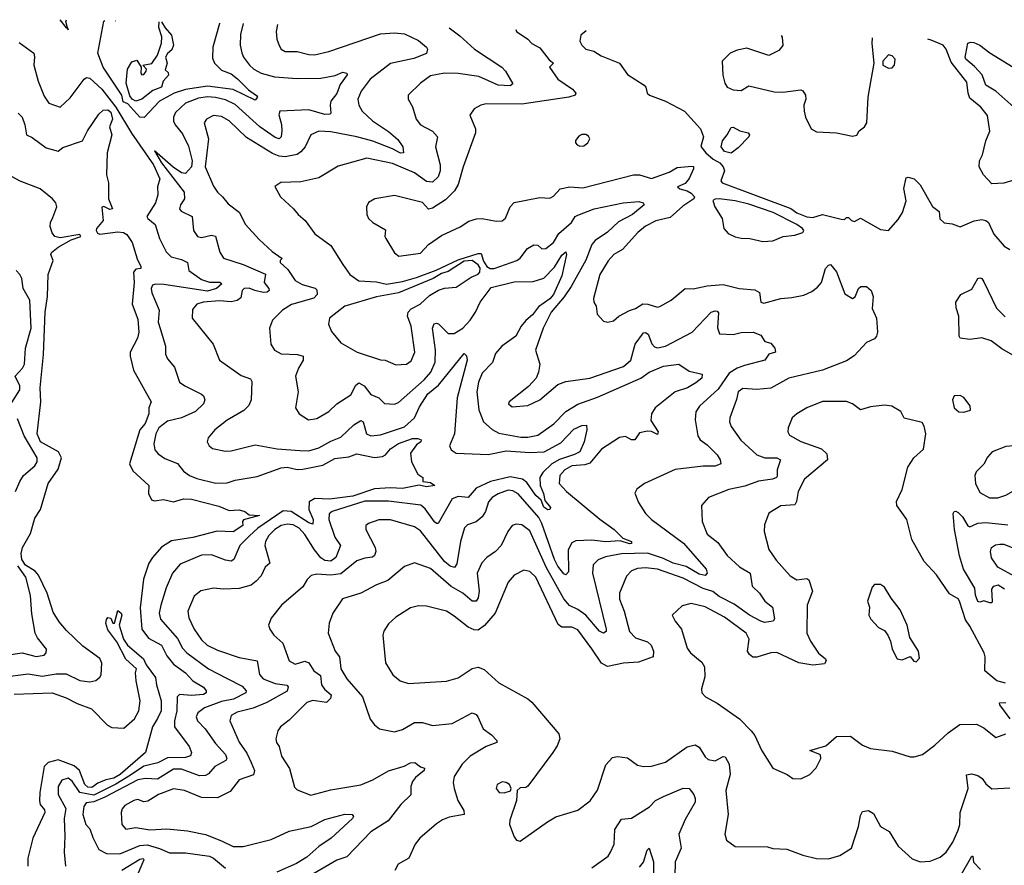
# Model space of a CAD drawing. Extents: x 1552033 to 1694788, y 811965 to 917215.
# Tile 310 of 632: x 1609362 to 1614307, y 912070 to 916313. Entities that reach past the tile are written whole.
import ezdxf

# ---------------------------------------------------------------- set-up
doc = ezdxf.new("R2010")
doc.units = 0

msp = doc.modelspace()

# ---------------------------------------------------------------- linework, layer by layer
at = {"layer": '0CON20XD'}
for points in [[(1609563.9, 916313.4), (1609595, 916273.1), (1609602.3, 916273), (1609605, 916262.9), (1609602.3, 916273), (1609594.2, 916304.2), (1609596.5, 916312.7)], [(1610365.4, 916296.3), (1610365.2, 916295), (1610332.4, 916175), (1610330.5, 916120.5), (1610341.1, 916095), (1610375, 916060.5), (1610425, 916041.2), (1610456.5, 916016.5), (1610511.7, 915961.7), (1610552.3, 915932.3), (1610556, 915925), (1610545, 915910), (1610433.9, 915963.9), (1610305, 915980.6), (1610195, 915963), (1610137.3, 915945), (1610063.8, 915905), (1609987.1, 915822.9), (1609965, 915824.8), (1609905, 915890.7), (1609881.3, 915901.3), (1609874.9, 915934.9), (1609781.9, 916075), (1609754, 916145), (1609785, 916305.8), (1609789, 916308.6)], [(1609843, 916307.4), (1609845, 916307.4)], [(1610484.4, 916293.8), (1610470.5, 916239.5), (1610470, 916185), (1610477.1, 916147.1), (1610485.5, 916125), (1610516.4, 916085), (1610538.5, 916065), (1610575, 916045.3), (1610642.7, 916027.3), (1610755, 916017.5), (1610875, 916019.2), (1610946.9, 916033.1), (1610985, 916050), (1611005, 916045.7), (1611007.2, 916037.2), (1610972.3, 915987.7), (1610955, 915942.7), (1610925.6, 915905), (1610921.1, 915885), (1610925.6, 915845), (1610920.6, 915839.4), (1610895, 915838.1), (1610815, 915861.1), (1610668, 915855), (1610664.5, 915835.5), (1610677.5, 915787.5), (1610679.2, 915755), (1610674.6, 915725.4), (1610665, 915715.6), (1610645, 915722.4), (1610567.5, 915775), (1610445, 915888.4), (1610395, 915911.3), (1610345, 915923.3), (1610305, 915925.6), (1610260.4, 915919.6), (1610195.5, 915895), (1610145, 915847.8), (1610134.1, 915825), (1610133.9, 915803.9), (1610142.2, 915785), (1610180.5, 915740.5), (1610209.5, 915679.5), (1610228.4, 915605), (1610224.8, 915575), (1610195, 915542.1), (1610175, 915545.3), (1610132.5, 915572.5), (1610040, 915655), (1610075, 915595.3), (1610187.9, 915447.9), (1610190.2, 915415), (1610169.4, 915385), (1610164.2, 915364.2), (1610173.1, 915353.1), (1610229.2, 915325), (1610235.5, 915255), (1610254.7, 915224.7), (1610275, 915220.4), (1610325, 915232.7), (1610346.4, 915226.4), (1610367.1, 915147.1), (1610385.9, 915115.9), (1610485.1, 915085.1), (1610596.4, 915036.4), (1610590.5, 914995), (1610614, 914965), (1610615.2, 914954.8), (1610604.3, 914945.7), (1610585, 914944.1), (1610543.3, 914955), (1610515, 914965.6), (1610489.2, 914965), (1610479.6, 914955), (1610472.6, 914917.4), (1610455.2, 914904.8), (1610425, 914897.9), (1610365, 914902.2), (1610283.6, 914896.4), (1610252, 914885), (1610230.7, 914859.3), (1610228.6, 914815), (1610334.3, 914685), (1610365.7, 914605), (1610475, 914527.8), (1610521.1, 914511.1), (1610528.2, 914498.2), (1610524.6, 914405), (1610512.4, 914377.6), (1610487.4, 914352.6), (1610405, 914303.3), (1610342.9, 914255), (1610309.2, 914215), (1610304.2, 914195), (1610314.2, 914175), (1610331.1, 914161.1), (1610395, 914147.5), (1610425, 914149.6), (1610545, 914179.6), (1610655, 914159.6), (1610769.1, 914150.9), (1610815, 914150), (1610865, 914164.1), (1610925, 914198.6), (1610975, 914218.7), (1611040.5, 914279.5), (1611075, 914301.8), (1611087.9, 914295), (1611104.7, 914234.7), (1611125, 914224.5), (1611175, 914230.7), (1611295, 914270.2), (1611344.6, 914315.4), (1611370.1, 914369.9), (1611411.3, 914435), (1611465, 914478.4), (1611595, 914638), (1611606.6, 914626.6), (1611609.5, 914605), (1611558.7, 914415), (1611545.3, 914234.7), (1611520.9, 914175), (1611528.9, 914155), (1611555, 914137.7), (1611715, 914131.6), (1611805, 914150.2), (1611925, 914140.7), (1611995.7, 914144.3), (1612080.8, 914189.2), (1612145, 914258), (1612185, 914277.3), (1612208.2, 914278.2), (1612210.6, 914255), (1612196.6, 914195), (1612174.7, 914145), (1612149.1, 914130.9), (1612073.7, 914106.3), (1612034.9, 914085.1), (1611989.4, 914040.6), (1611974.1, 914015.9), (1611975.6, 913975.6), (1611993.3, 913935), (1612000.5, 913900.5), (1612027.5, 913865), (1612025.4, 913854.6), (1612015, 913853.9), (1611995, 913867.5), (1611981.7, 913901.7), (1611955, 913925.3), (1611909.9, 913989.9), (1611887.4, 914007.4), (1611825, 914019.6), (1611726.1, 913996.1), (1611655, 913962.5), (1611615, 913915.3), (1611565, 913921.2), (1611535, 913908.6), (1611464.3, 913785.7), (1611455, 913784.4), (1611445, 913792.5), (1611398.2, 913858.2), (1611376.3, 913876.3), (1611215, 913896.9), (1611096.2, 913896.2), (1610931.9, 913845), (1610917, 913833), (1610915.3, 913804.7), (1610945, 913716.7), (1610972.9, 913675), (1610950.5, 913615), (1610925, 913595.2), (1610895, 913598.5), (1610875, 913613.1), (1610842.5, 913652.5), (1610795, 913730.2), (1610765, 913760.7), (1610735, 913777.8), (1610705, 913782.1), (1610675, 913774.4), (1610643.8, 913755), (1610613.6, 913725), (1610596.8, 913695), (1610594.1, 913675), (1610618.9, 913585), (1610595.7, 913565), (1610575, 913522.5), (1610550.6, 913495), (1610524, 913476), (1610465, 913459.5), (1610385.5, 913454.5), (1610335, 913461.1), (1610272.7, 913447.3), (1610239.2, 913420.8), (1610206.2, 913345), (1610211.5, 913311.5), (1610238.2, 913255), (1610275, 913201.2), (1610303.7, 913173.7), (1610355, 913148.4), (1610465, 913112.3), (1610555, 913095.5), (1610567.4, 913027.4), (1610584.6, 913005), (1610645, 912981.6), (1610703.3, 912973.3), (1610710.8, 912965), (1610705, 912944.1), (1610603.7, 912886.3), (1610535, 912858.6), (1610455, 912837.4), (1610425, 912821.9), (1610417.3, 912795), (1610465, 912687.5), (1610502.3, 912632.3), (1610525.2, 912585), (1610540.9, 912545), (1610535.9, 912524.1), (1610465, 912498.1), (1610419.5, 912440.5), (1610355, 912407.5), (1610275, 912409.2), (1610190, 912445), (1610135, 912452.8), (1610058.9, 912425), (1610005, 912391.4), (1609985, 912387.5), (1609955, 912399.3), (1609935, 912394.1), (1609890.4, 912369.6), (1609876.8, 912353.2), (1609871.5, 912335), (1609875.7, 912275), (1609895, 912250), (1609945, 912259.1), (1610015, 912247.2), (1610101.7, 912251.7), (1610205, 912242.1), (1610295, 912224.6), (1610375, 912191.5), (1610435, 912164.6), (1610485, 912163.3), (1610625, 912199.4), (1610715, 912240.2), (1610825.7, 912264.3), (1610895, 912298.5), (1610995, 912326.4), (1611032.5, 912325), (1611038.8, 912315), (1611034, 912305), (1610927.1, 912205), (1610865, 912164.2), (1610805, 912109.7), (1610752, 912078), (1610653.8, 912035)], [(1610073.8, 916302.5), (1610092.1, 916272.1), (1610123.8, 916235), (1610134.4, 916185.6), (1610127, 916163), (1610105, 916143.8), (1610094.4, 916125), (1610103.3, 916095), (1610092.5, 916062.5), (1610108.3, 916048.3), (1610110, 916035), (1610082.5, 916005), (1610075, 915974), (1610031.2, 915958.8), (1609975, 915915.2), (1609945, 915904.5), (1609927.1, 915915), (1609915, 915931.3), (1609897.5, 915995), (1609903.8, 916065), (1609925, 916102.5), (1609950, 916110), (1609972.5, 916075), (1609970, 916045), (1609975, 916036.7), (1609985, 916039.2), (1609998, 916055), (1609998.8, 916065), (1609980, 916085), (1610025, 916094.3), (1610054.4, 916135), (1610074, 916195), (1610076.7, 916226.8), (1610061.5, 916275), (1610062.2, 916302.8)], [(1610657.8, 916290.1), (1610651.1, 916255), (1610653.5, 916215), (1610665, 916183.8), (1610676, 916165), (1610695, 916153.5), (1610755, 916153.8), (1610815, 916138.5), (1610842.4, 916137.6), (1610915, 916153.1), (1611175, 916243.1), (1611245, 916248.2), (1611295, 916242.1), (1611365, 916208.6), (1611406, 916175), (1611410, 916165), (1611405, 916144), (1611341.8, 916118.2), (1611225, 916094.1), (1611122.7, 916015), (1611076.9, 915955), (1611060.4, 915915), (1611065.4, 915885), (1611082.9, 915855), (1611134.6, 915805), (1611215, 915751.5), (1611262.2, 915712.2), (1611286.4, 915675), (1611290.6, 915645), (1611275, 915643.3), (1611235.1, 915665.1), (1611135, 915703), (1611055, 915726.1), (1610925, 915750.3), (1610865.4, 915754.6), (1610824.7, 915735.3), (1610796.4, 915675), (1610775, 915649.6), (1610755, 915636.9), (1610695, 915625.5), (1610665, 915628.7), (1610631.3, 915641.3), (1610502, 915722), (1610414.4, 915805), (1610375, 915827.2), (1610335, 915833.2), (1610300, 915815), (1610289.4, 915795), (1610310.9, 915715), (1610293.7, 915575), (1610335, 915478.6), (1610355, 915447.8), (1610381.4, 915425), (1610408.5, 915388.5), (1610465, 915348), (1610495.7, 915285), (1610565, 915210.6), (1610629.6, 915149.6), (1610680, 915115), (1610670, 915105), (1610671.2, 915095), (1610709.3, 915059.3), (1610745.3, 915005.3), (1610781.4, 914985), (1610846.1, 914966.1), (1610855, 914958.1), (1610856.5, 914935), (1610839.2, 914915), (1610726.6, 914883.4), (1610682.9, 914855), (1610631.4, 914805), (1610617.5, 914765), (1610624.2, 914685), (1610641.2, 914655), (1610675, 914636.9), (1610757.6, 914632.4), (1610786.7, 914625), (1610786.2, 914605), (1610762, 914565), (1610747.8, 914525), (1610760.6, 914445), (1610748, 914365), (1610765.8, 914335.8), (1610812.5, 914305), (1610855, 914311.9), (1610915, 914346.9), (1610955.3, 914384.7), (1611025, 914430.6), (1611050.6, 914479.4), (1611065, 914490.4), (1611091.8, 914475), (1611125, 914432.7), (1611165.2, 914415.2), (1611195, 914387.5), (1611245, 914384.5), (1611265, 914391.5), (1611393.6, 914506.4), (1611427, 914545), (1611449.4, 914595), (1611450.2, 914655), (1611434.7, 914765), (1611443.6, 914786.4), (1611455, 914790.5), (1611465, 914786.5), (1611515, 914739.2), (1611545, 914738.2), (1611587.4, 914765), (1611625.2, 914805), (1611652.3, 914845), (1611674.1, 914895), (1611730.9, 914969.1), (1611845, 914997.1), (1611941.1, 914998.9), (1611995, 915015.7), (1612047.8, 915072.2), (1612085, 915132.2), (1612105, 915148.8), (1612108.9, 915135), (1612085, 915027.5), (1612043.8, 914935), (1612025, 914912.3), (1611968.2, 914871.8), (1611937.2, 914832.8), (1611905, 914804.4), (1611881.3, 914775), (1611854.7, 914725), (1611784.5, 914675.5), (1611752.4, 914637.6), (1611736.7, 914593.3), (1611685, 914540), (1611666.4, 914495), (1611658.8, 914445), (1611668.2, 914355), (1611692.1, 914295), (1611735, 914257.1), (1611768.8, 914238.8), (1611878.8, 914218.8), (1611915, 914218.6), (1611965, 914228.9), (1612045, 914285.3), (1612105, 914347.1), (1612165, 914383.1), (1612265, 914418.9), (1612481.9, 914515), (1612524.2, 914545), (1612595, 914575.3), (1612672.5, 914585), (1612725, 914550), (1612790, 914535), (1612788, 914515), (1612758.6, 914491.4), (1612716.9, 914465), (1612655, 914445.5), (1612554.7, 914365), (1612536.2, 914335), (1612532.1, 914302.1), (1612569.2, 914245), (1612565, 914231.2), (1612535, 914246.2), (1612515, 914248), (1612475, 914239.4), (1612452.5, 914205), (1612435, 914204.6), (1612405, 914220.8), (1612375, 914216.8), (1612285, 914158.6), (1612225, 914087.4), (1612200.6, 914079.4), (1612134.5, 914075), (1612100.3, 914055), (1612075, 914025.6), (1612071.1, 913985), (1612107.7, 913945), (1612276.2, 913806.2), (1612347.5, 913755), (1612391.3, 913711.3), (1612435.6, 913695), (1612435.6, 913685), (1612425, 913683), (1612378.3, 913698.3), (1612305, 913693.3), (1612235, 913701.4), (1612155, 913697.6), (1612135, 913687.5), (1612116.7, 913653.3), (1612117.8, 913542.2), (1612105, 913527.1), (1612095, 913531.8), (1612065, 913570.3), (1612047.5, 913605), (1611985.3, 913785.3), (1611969.5, 913815), (1611865, 913933.2), (1611838.7, 913948.7), (1611815, 913952.3), (1611765, 913934.6), (1611735, 913916), (1611716.6, 913893.4), (1611701.9, 913845), (1611685, 913819.2), (1611655, 913793.5), (1611612, 913778), (1611596.4, 913763.6), (1611576.7, 913695), (1611557.1, 913582.9), (1611545.4, 913564.6), (1611525, 913570.9), (1611495, 913594.7), (1611375, 913747.5), (1611345, 913768), (1611225, 913802.8), (1611166, 913804), (1611114, 913785), (1611101.4, 913775), (1611100, 913755), (1611146.9, 913665), (1611151.1, 913645), (1611145, 913623.5), (1611134.1, 913615.9), (1611095, 913610.8), (1611055, 913596.8), (1610975, 913533.1), (1610924.8, 913524.8), (1610855, 913531.1), (1610826.9, 913523.1), (1610805.4, 913504.6), (1610783.4, 913466.6), (1610677.1, 913375), (1610625, 913310), (1610612, 913275), (1610618, 913255), (1610638, 913225), (1610684.3, 913185), (1610715.7, 913095), (1610745, 913078.5), (1610795, 913094.6), (1610814.8, 913084.8), (1610839.6, 913045), (1610872.3, 913022.2), (1610878.5, 912975), (1610893.1, 912953.1), (1610926.1, 912925), (1610923.3, 912906.7), (1610902.9, 912887.1), (1610835, 912896.5), (1610803.6, 912886.4), (1610715, 912797.8), (1610672.5, 912765), (1610658.1, 912745), (1610648.9, 912705), (1610651.4, 912685), (1610665.7, 912665), (1610677.8, 912617.8), (1610716.7, 912555), (1610742.3, 912462.3), (1610755, 912447.5), (1610825, 912421.2), (1610925, 912448.2), (1611076.1, 912473.9), (1611135, 912497.8), (1611215, 912544.2), (1611292.5, 912567.5), (1611325, 912584.3), (1611347.5, 912585), (1611375, 912563.8), (1611395, 912556.7), (1611393.3, 912545), (1611349.7, 912510.3), (1611335, 912490.8), (1611327.5, 912465), (1611327.5, 912422.5), (1611276.7, 912375), (1611212.5, 912292.5), (1611125, 912237.1), (1611005, 912111.8), (1610955, 912095.4), (1610834.8, 912025.2)], [(1611518.7, 916271.8), (1611572, 916232), (1611646.7, 916165), (1611783.8, 916075), (1611802, 916055), (1611838.8, 915991.2), (1611825, 915982.1), (1611765, 915985.3), (1611668.2, 916028.2), (1611565, 916043.4), (1611495, 916045.7), (1611425, 916032.1), (1611375.6, 915995), (1611313.8, 915935), (1611313.8, 915915), (1611335.5, 915875.5), (1611353.8, 915815), (1611375.7, 915785), (1611434.7, 915754.7), (1611460, 915725), (1611450.4, 915675), (1611473.3, 915585), (1611473.8, 915555), (1611463.9, 915525), (1611435, 915498.4), (1611405, 915501.9), (1611345, 915544.3), (1611235, 915591.9), (1611105, 915619.2), (1610961.7, 915578.3), (1610865, 915519.6), (1610775, 915499.6), (1610672.9, 915497.1), (1610643, 915477), (1610672, 915425), (1610736.9, 915365), (1610760, 915335), (1610796, 915306), (1610845, 915239.2), (1610925, 915180.6), (1610985.8, 915085), (1611020.8, 915035), (1611065, 915002.5), (1611155, 914997.9), (1611205, 914985.7), (1611285, 914998.8), (1611355, 915019.2), (1611453.3, 915056.7), (1611565, 915108.9), (1611665, 915140), (1611679.5, 915139.5), (1611691.3, 915101.3), (1611708.8, 915075), (1611725, 915065.2), (1611745, 915064.1), (1611859.1, 915105), (1611875, 915116.9), (1611912.2, 915165), (1611945, 915183.4), (1611965, 915181.8), (1611985, 915163.8), (1612005, 915165.3), (1612042.8, 915195), (1612070.4, 915239.6), (1612133.6, 915295), (1612152.5, 915325), (1612165, 915332.9), (1612247.1, 915365), (1612393.5, 915393.5), (1612471.5, 915401.5), (1612494, 915395), (1612498, 915385), (1612440, 915335), (1612370.3, 915299.7), (1612315, 915247), (1612253.3, 915205), (1612235.6, 915185), (1612205, 915107.1), (1612132.7, 914975), (1612097.4, 914922.6), (1612031.2, 914845), (1611990.5, 914765), (1611952.9, 914655), (1611974.4, 914585), (1611968.1, 914545), (1611955.6, 914515), (1611917.9, 914472.1), (1611820, 914395), (1611818, 914385), (1611835, 914370.6), (1611915, 914376.9), (1611974, 914405), (1612065, 914482.5), (1612105, 914497.5), (1612225, 914514.6), (1612395, 914572.9), (1612431.8, 914605), (1612452.7, 914685), (1612495, 914741.5), (1612505, 914743.8), (1612518.8, 914735), (1612536.6, 914686.6), (1612550.8, 914670.8), (1612565, 914667.3), (1612605, 914674.1), (1612739.4, 914745), (1612834.4, 914845), (1612855, 914852.5), (1612865, 914851.4), (1612871.5, 914841.5), (1612867.7, 914767.7), (1612877.6, 914737.6), (1612945, 914734.1), (1612985, 914742.8), (1613045.4, 914745.4), (1613085, 914730.4), (1613105, 914698.9), (1613135, 914689.2), (1613154.7, 914665), (1613159.1, 914645), (1613124.8, 914635.2), (1613105.5, 914604.5), (1613002.9, 914577.1), (1612965.5, 914565), (1612925, 914540), (1612871, 914459), (1612776.5, 914373.5), (1612758.2, 914345), (1612754.5, 914305), (1612767.5, 914225), (1612780.6, 914205), (1612815, 914180.5), (1612865, 914129.4), (1612880.9, 914105), (1612883.1, 914085), (1612855, 914072.8), (1612795, 914073.3), (1612653.7, 914056.3), (1612500, 913985), (1612462.3, 913957.7), (1612452.3, 913937.7), (1612469.7, 913889.7), (1612504.7, 913834.7), (1612535.5, 913805), (1612695.5, 913685.5), (1612809.2, 913555), (1612815.4, 913535), (1612805, 913524.6), (1612775, 913530), (1612709.1, 913569.1), (1612645, 913585.6), (1612595, 913609.9), (1612515.8, 913635.8), (1612385, 913633.3), (1612305, 913617.6), (1612267, 913603), (1612242.9, 913577.1), (1612239.7, 913535), (1612307.6, 913255), (1612307, 913243), (1612295, 913234.7), (1612275, 913244.7), (1612205.2, 913325), (1612165, 913353.2), (1612123, 913373), (1612095, 913407.4), (1612006.4, 913565), (1611925, 913748.8), (1611885, 913778.5), (1611855, 913782.2), (1611835.5, 913774.5), (1611814.6, 913745.4), (1611780.9, 913675), (1611751.5, 913645), (1611707.8, 913615), (1611683, 913587), (1611659.2, 913535), (1611669.6, 913445), (1611665, 913412.5), (1611655, 913394.5), (1611635, 913394.6), (1611588, 913435), (1611529, 913469), (1611425, 913559.1), (1611345, 913586.7), (1611295, 913568.9), (1611211.5, 913498.5), (1611153.4, 913476.6), (1611075, 913435.5), (1610984, 913406), (1610934.4, 913335), (1610916.7, 913285), (1610911.4, 913235), (1610946.9, 913145), (1610967.7, 913115), (1610972.4, 913087.6), (1610975.6, 913055), (1611005, 913005.8), (1611083.1, 912915), (1611123, 912803), (1611145, 912774), (1611170, 912755), (1611245, 912740), (1611285, 912750.4), (1611345, 912785.4), (1611385.4, 912785.4), (1611435, 912771.4), (1611535, 912781.9), (1611635, 912834.3), (1611655, 912825.7), (1611663.1, 912815), (1611689.5, 912755), (1611731.9, 912725), (1611758.8, 912695), (1611758.8, 912685), (1611705, 912665.4), (1611625, 912617.3), (1611585, 912577.3), (1611543.6, 912515), (1611540, 912485), (1611544.4, 912455), (1611562.9, 912395), (1611592.1, 912345), (1611594.2, 912325), (1611518.7, 912311.3), (1611485, 912297.8), (1611455, 912276.9), (1611371.4, 912205), (1611348.1, 912175), (1611316, 912105), (1611263.3, 912075), (1611245.8, 912044.2)], [(1611854.7, 916264.6), (1611857.1, 916255), (1611915, 916215.5), (1611935, 916194.5), (1611975, 916171.8), (1612021.3, 916111.3), (1612042.5, 916095), (1612023.3, 916075), (1612064.3, 916015), (1612138.2, 915965), (1612155.6, 915945), (1612152.5, 915935), (1612120, 915925), (1611885, 915889.7), (1611705, 915891.1), (1611677.5, 915885), (1611645, 915866.7), (1611623.8, 915835), (1611652.3, 915765), (1611651.8, 915745), (1611590, 915575), (1611564.2, 915485.8), (1611546.7, 915455), (1611500.8, 915409.2), (1611435, 915367.1), (1611415, 915362.9), (1611385, 915396.2), (1611245, 915431.4), (1611145.7, 915414.3), (1611114.3, 915395.7), (1611103.8, 915375), (1611106, 915335), (1611114.2, 915315), (1611136, 915295), (1611198.8, 915258.8), (1611196.7, 915225), (1611201.2, 915215), (1611245, 915143.3), (1611265.8, 915125.8), (1611375, 915142), (1611416.2, 915185), (1611480.3, 915229.7), (1611575, 915274.4), (1611617.3, 915302.7), (1611656, 915314), (1611685, 915315.4), (1611755, 915301.9), (1611785, 915304.2), (1611802.1, 915317.9), (1611826.4, 915375), (1611845, 915396.4), (1611975, 915420.5), (1612025, 915417.1), (1612042.8, 915427.2), (1612076.1, 915463.9), (1612125, 915475.4), (1612190.1, 915469.9), (1612444.4, 915534.4), (1612475, 915534.4), (1612535, 915516.4), (1612625, 915547.6), (1612665, 915571.8), (1612737.5, 915577.5), (1612745.8, 915575.8), (1612745.6, 915565), (1612725, 915515.6), (1612705, 915491.4), (1612666.7, 915475), (1612677.5, 915465), (1612714.6, 915454.6), (1612735, 915442.2), (1612750.6, 915425), (1612748.1, 915415), (1612692.9, 915377.1), (1612629.6, 915320.4), (1612556.5, 915303.5), (1612505, 915277.5), (1612466, 915245), (1612390.2, 915159.8), (1612345.8, 915135), (1612317.4, 915102.6), (1612275.8, 915035), (1612244.4, 914914.4), (1612246.2, 914895), (1612258, 914875), (1612262, 914835), (1612295, 914801.2), (1612316.2, 914796.2), (1612345, 914802.5), (1612371.2, 914825), (1612425, 914854.4), (1612455, 914863.3), (1612492.5, 914887.5), (1612516.5, 914886.5), (1612565, 914870), (1612576.6, 914873.4), (1612635, 914905.6), (1612705, 914964.4), (1612745, 914962.1), (1612815, 914977.7), (1612895, 914983.8), (1612975, 914963.9), (1613055, 914956.9), (1613077.5, 914945), (1613083.8, 914895), (1613100.3, 914890.3), (1613185, 914914), (1613239.6, 914919.6), (1613299.8, 914930.2), (1613341.3, 914948.7), (1613369.8, 914970.2), (1613389.2, 914995), (1613409.4, 915065), (1613425, 915082), (1613435, 915084), (1613465, 915048), (1613506.9, 914936.9), (1613545, 914914.6), (1613558.3, 914921.7), (1613574.5, 914965), (1613586.3, 914973.7), (1613615, 914975.2), (1613638.9, 914955), (1613648, 914925), (1613643.7, 914863.7), (1613665.6, 914815), (1613670.9, 914745), (1613665.5, 914724.5), (1613655, 914712.5), (1613615, 914693.8), (1613553.6, 914626.4), (1613515, 914601.1), (1613394.8, 914555.2), (1613225.9, 914514.1), (1613135, 914464.4), (1613065, 914456.9), (1612995, 914461.9), (1612971.4, 914445), (1612962.8, 914407.2), (1612929.1, 914315), (1612927.5, 914295), (1612935, 914271.2), (1612983.9, 914203.9), (1613065, 914128.9), (1613105, 914115.2), (1613165, 914114.6), (1613183.1, 914105), (1613166.7, 914055), (1613166.8, 914023.2), (1613162.5, 914015), (1613142.4, 914007.6), (1613072.1, 913997.9), (1613005, 913971.8), (1612923.7, 913956.3), (1612822, 913915), (1612786.2, 913875), (1612790.6, 913795), (1612815, 913730.8), (1612869.4, 913689.4), (1612915.4, 913625), (1612977, 913567), (1613031.5, 913535), (1613041.1, 913471.1), (1613077.5, 913435), (1613104.4, 913395), (1613142.9, 913365), (1613154, 913306), (1613146.2, 913295), (1613135, 913292.5), (1613105, 913287.3), (1613085, 913293.9), (1613027.1, 913325), (1612950.5, 913380.5), (1612875, 913418.8), (1612843.2, 913443.2), (1612795, 913458.9), (1612695, 913510.4), (1612565, 913555.2), (1612505, 913562.3), (1612465, 913559.7), (1612435, 913548), (1612409.5, 913520.5), (1612375.4, 913435), (1612374.7, 913405), (1612398.8, 913345), (1612425, 913242.9), (1612455, 913211.1), (1612515, 913190.8), (1612534, 913175), (1612545.9, 913145), (1612543.8, 913116.2), (1612470.8, 913089.2), (1612395, 913084.7), (1612315, 913066.8), (1612284.4, 913084.4), (1612235.2, 913155.2), (1612165, 913251.8), (1612135, 913265.3), (1612085, 913264.7), (1612067.5, 913277.5), (1611954.5, 913515), (1611925, 913544.4), (1611895, 913550.5), (1611846.2, 913525), (1611815, 913491.2), (1611749.6, 913335), (1611697.3, 913272.7), (1611665, 913248.9), (1611645, 913250.8), (1611614.8, 913264.8), (1611545, 913320.6), (1611505, 913344.3), (1611405, 913369.2), (1611365, 913372.2), (1611325, 913362.2), (1611250.8, 913315), (1611215, 913282), (1611191.4, 913245), (1611185.7, 913225), (1611200, 913085), (1611235.6, 913025.6), (1611273.3, 912995), (1611315, 912982.5), (1611505, 912993.5), (1611565, 913010.9), (1611635, 913057.8), (1611665, 913064.2), (1611695, 913052), (1611768, 912985), (1611915, 912905.7), (1611935, 912888), (1612069.8, 912729.8), (1612074.5, 912705), (1612061.5, 912668.5), (1612040, 912635), (1611913.9, 912466.1), (1611905, 912460), (1611875, 912457.5), (1611860, 912445), (1611856.7, 912395), (1611823.2, 912296.8), (1611822.5, 912275), (1611845, 912212.5), (1611857.5, 912195), (1611875, 912191.2), (1612012.6, 912287.4), (1612055, 912311.9), (1612165, 912346.5), (1612227.6, 912392.4), (1612263.9, 912446.1), (1612306.6, 912573.4), (1612338.8, 912611.2), (1612365, 912616), (1612415, 912608), (1612465, 912572.5), (1612495, 912565.8), (1612535, 912567.5), (1612605, 912587.1), (1612715, 912664.6), (1612754.4, 912674.4), (1612775, 912663.1), (1612805, 912614.2), (1612820.7, 912600.7), (1612855, 912594.6), (1612895, 912615.5), (1612905, 912614.4), (1612926.2, 912576.2), (1612931.1, 912525), (1612908.2, 912445), (1612920, 912325), (1612903.3, 912225), (1612912.5, 912195), (1612955, 912163.3), (1613118.3, 912161.7), (1613145, 912154.2), (1613215, 912151.2), (1613295, 912120), (1613363.8, 912103.8), (1613425, 912101.4), (1613482.1, 912117.9), (1613540, 912155), (1613575.4, 912265), (1613585, 912320), (1613595, 912338.8), (1613625, 912344.2), (1613649.8, 912329.8), (1613685, 912264.3), (1613728.5, 912238.5), (1613774.4, 912165), (1613845, 912101.1), (1613885, 912086.5), (1613935, 912090), (1613985, 912109.5), (1614015, 912135.5), (1614048.9, 912185), (1614076.1, 912245), (1614083.8, 912275), (1614086.2, 912333.8), (1614125.5, 912455), (1614117.1, 912522.9), (1614142.1, 912527.9), (1614175, 912520.4), (1614195.7, 912505.7), (1614215, 912478.1), (1614245, 912453.6), (1614335, 912457.9)], [(1612206.9, 916257.1), (1612180.8, 916235), (1612175.8, 916205), (1612185.8, 916185), (1612206.2, 916165), (1612245, 916155.6), (1612282.2, 916132.2), (1612375, 916095.7), (1612415, 916038), (1612499.2, 915985), (1612507.5, 915975), (1612514.2, 915945), (1612525, 915934.2), (1612605, 915905.3), (1612700.8, 915855), (1612781.2, 915765), (1612796.2, 915725), (1612783.3, 915676.7), (1612809.1, 915645), (1612845, 915612.9), (1612879.1, 915595), (1612896.2, 915575), (1612901.5, 915555), (1612883.6, 915505), (1612890, 915495), (1613235.2, 915365.2), (1613265, 915343.8), (1613315, 915323.7), (1613345, 915320.5), (1613395, 915336.4), (1613488, 915312), (1613505, 915310), (1613515, 915320), (1613525, 915320), (1613540, 915305), (1613555, 915300), (1613585, 915316.7), (1613685, 915261.2), (1613725, 915256.2), (1613775, 915310.6), (1613795.4, 915345), (1613813.8, 915405), (1613803.6, 915466.4), (1613815, 915520), (1613825, 915523.8), (1613855, 915514), (1613885.4, 915485.4), (1613946.4, 915376.4), (1613980.7, 915350.7), (1613984.2, 915314.2), (1614005, 915293.8), (1614045, 915288.8), (1614085, 915273.8), (1614155.9, 915304.1), (1614195, 915310), (1614215, 915306), (1614227.5, 915295), (1614255, 915237.5), (1614307, 915177), (1614335, 915160)], [(1613187.4, 916234.9), (1613192, 916225), (1613195.8, 916184.2), (1613175, 916158.8), (1613125, 916134.3), (1613015, 916171.2), (1612965, 916161.2), (1612930, 916145), (1612891.2, 916105), (1612893.8, 916035), (1612904, 915995), (1612916.2, 915975), (1612945, 915961.4), (1612985, 915958), (1613025, 915982), (1613151.7, 915951.7), (1613195, 915949.2), (1613285, 915961.2), (1613295.7, 915955.7), (1613308.8, 915935), (1613311.2, 915915), (1613301.2, 915885), (1613301.9, 915855), (1613308.6, 915825), (1613336.7, 915765), (1613365, 915750), (1613465, 915746), (1613545, 915729.2), (1613566.9, 915733.1), (1613579.2, 915755), (1613605.7, 915775), (1613616.9, 915795), (1613623.5, 915925), (1613632.7, 915972.7), (1613653.8, 916095), (1613644.5, 916194.5), (1613645.4, 916222.9)], [(1609359.1, 916199.1), (1609432.9, 916145), (1609436.9, 916126.9), (1609432.9, 916085), (1609455, 916004.2), (1609485, 915929.2), (1609509.2, 915895), (1609566, 915874), (1609615, 915921.2), (1609686.2, 916015), (1609697.5, 916022.5), (1609715, 916020), (1609775, 915964.6), (1609844.2, 915875), (1609923.4, 915743.4), (1610034.4, 915585), (1610065.4, 915515), (1610054.3, 915475), (1610056.2, 915435), (1610044.5, 915395), (1610001.1, 915325), (1610005.6, 915315), (1610042.5, 915285), (1610063.8, 915215), (1610098.3, 915148.3), (1610123.7, 915123.7), (1610175, 915110.7), (1610205.3, 915095.3), (1610212.1, 915055), (1610275, 915009.1), (1610315, 914996.1), (1610366.7, 914996.7), (1610377, 914987), (1610351.2, 914965), (1610305, 914950.7), (1610085.6, 914984.4), (1610043.6, 914986.4), (1610028.8, 914981.2), (1610022.1, 914965), (1610025, 914943.3), (1610062.9, 914855), (1610056.9, 914795), (1610066.9, 914763.1), (1610094.2, 914675), (1610094.3, 914635), (1610105, 914612), (1610139.5, 914569.5), (1610164.1, 914494.1), (1610190.8, 914475), (1610274.7, 914434.7), (1610285.6, 914425), (1610291.5, 914405), (1610285.6, 914385), (1610245, 914346.9), (1610175, 914315.7), (1610105, 914298.2), (1610061.1, 914265), (1610045.2, 914235), (1610035.9, 914185), (1610040.9, 914155), (1610057.3, 914135), (1610091.2, 914111.2), (1610155, 914085.5), (1610185, 914046.9), (1610215, 914026.5), (1610251.1, 914011.1), (1610347.6, 913987.6), (1610405, 913988.9), (1610445, 914002.3), (1610555, 914021.3), (1610675, 914064.4), (1610705, 914066.9), (1610755, 914055.5), (1610785, 914058.3), (1610885, 914077), (1610945, 914111.9), (1611015, 914120), (1611054.8, 914135.2), (1611145, 914116.8), (1611185, 914120.7), (1611200.2, 914129.8), (1611225, 914160), (1611265, 914185.6), (1611335, 914211.2), (1611361.7, 914211.7), (1611378, 914205), (1611376.2, 914195), (1611355, 914180), (1611325, 914137.5), (1611330, 914095), (1611362.1, 914032.1), (1611386.7, 914015), (1611387.5, 913995), (1611425, 913990.8), (1611446.7, 913975), (1611405, 913968.9), (1611367.7, 913977.7), (1611285, 913960.3), (1611225, 913964), (1611145, 913959.1), (1611035, 913922.2), (1610917.5, 913907.5), (1610845, 913909.8), (1610816, 913894), (1610815, 913854.5), (1610835.5, 913805), (1610835, 913782.2), (1610815, 913788.1), (1610725, 913845.8), (1610685, 913848.7), (1610557.8, 913762.2), (1610516.3, 913723.7), (1610468.2, 913675), (1610437.1, 913605), (1610425, 913595.5), (1610395, 913600.4), (1610325, 913628.2), (1610275, 913625.5), (1610168.9, 913581.1), (1610130, 913535), (1610098.3, 913461.7), (1610070.2, 913375), (1610063.4, 913335), (1610069.1, 913305), (1610155, 913207.3), (1610179.7, 913159.7), (1610200.9, 913135), (1610310, 913055), (1610405, 913006.3), (1610479.2, 912969.2), (1610499.6, 912945), (1610498.5, 912935), (1610436.8, 912903.2), (1610375, 912890.8), (1610290.5, 912859.5), (1610256.4, 912835), (1610247.7, 912815), (1610254.5, 912795), (1610294, 912754), (1610345, 912680.4), (1610395.3, 912625), (1610403.1, 912605), (1610397.1, 912595), (1610341.5, 912565), (1610311.2, 912528.8), (1610295, 912520.2), (1610265, 912519), (1610175, 912552.5), (1610135, 912551.7), (1610055, 912501.7), (1609994.4, 912504.4), (1609955, 912498.1), (1609789.2, 912410.8), (1609735, 912388.5), (1609696.6, 912383.4), (1609685, 912363.8), (1609679.3, 912325), (1609693.8, 912275), (1609715, 912251.9), (1609729.2, 912209.2), (1609758.9, 912148.9), (1609797.9, 912127.9), (1609865, 912127.1), (1609965, 912169), (1610002.1, 912172.1), (1610064.3, 912154.3), (1610115, 912131.9), (1610195, 912132.7), (1610315, 912115.2), (1610335.1, 912105.1), (1610395, 912055.3)], [(1614355, 915507.5), (1614305, 915492.5), (1614245, 915490), (1614203.3, 915535), (1614181.2, 915575), (1614182.5, 915605), (1614198.6, 915635), (1614214.4, 915705), (1614235.4, 915754.6), (1614222.7, 915832.7), (1614188.9, 915875), (1614135, 915919.5), (1614125.2, 915945), (1614119.3, 915999.3), (1614040.4, 916100.4), (1614015.6, 916165.6), (1614000, 916185), (1613940.7, 916210.7), (1613923.8, 916215.7)], [(1614371.1, 915861.1), (1614265, 915955.3), (1614215, 915984.6), (1614196.2, 916036.2), (1614158.6, 916078.6), (1614114.6, 916115), (1614110.4, 916125), (1614115, 916142), (1614124.2, 916195), (1614138.9, 916201.1), (1614155, 916198.8), (1614185, 916186.1), (1614235, 916146.6), (1614351.4, 916075)], [(1613725, 916070), (1613745, 916072.5), (1613756.2, 916085), (1613760, 916115), (1613745, 916132.5), (1613725, 916137.5), (1613697.5, 916105), (1613697.5, 916085), (1613725, 916070)], [(1609355, 915843.8), (1609373.7, 915823.7), (1609388.1, 915785), (1609396, 915735), (1609425, 915722.1), (1609495, 915669.5), (1609555, 915653.8), (1609578.1, 915671.9), (1609677.8, 915705), (1609702.7, 915755), (1609759.9, 915840.1), (1609780.8, 915859.2), (1609805, 915861.3), (1609819.2, 915849.2), (1609828.8, 915815), (1609813.1, 915775), (1609824.3, 915735), (1609801.5, 915645), (1609797.8, 915535), (1609807.5, 915495), (1609808.1, 915415), (1609828.6, 915365), (1609815, 915360), (1609785, 915376), (1609775, 915373.3), (1609780.9, 915305), (1609747.5, 915265), (1609746.4, 915255), (1609752.4, 915242.4), (1609765, 915237.4), (1609855, 915248.9), (1609884.3, 915245), (1609900.9, 915235), (1609927.2, 915195), (1609952.9, 915112.9), (1609971.2, 915075), (1609970, 915065), (1609945, 915061.9), (1609933.4, 915046.6), (1609937.8, 914995), (1609926.3, 914885), (1609955, 914810.6), (1609961.3, 914745), (1609954.6, 914715.4), (1609917.8, 914645), (1609916.5, 914625), (1609933.4, 914555), (1610022.5, 914395), (1610011.4, 914365), (1610010.5, 914335), (1609993.1, 914286.9), (1609965.2, 914254.8), (1609913.1, 914085), (1609929.7, 914049.7), (1610010.9, 913975), (1610009.1, 913935), (1610023.8, 913903.8), (1610038.5, 913898.5), (1610085, 913905.4), (1610133.9, 913893.9), (1610185, 913908.5), (1610225, 913906.2), (1610362.4, 913872.4), (1610415, 913850.9), (1610465, 913854), (1610492.5, 913845), (1610515, 913828), (1610565.8, 913825.8), (1610486.4, 913803.6), (1610481.1, 913795), (1610483.3, 913775), (1610435, 913743.2), (1610353.3, 913746.7), (1610231.2, 913715), (1610125, 913697.7), (1610075, 913666.9), (1610029.5, 913615), (1610010.7, 913585), (1609983.6, 913505), (1609968, 913362), (1609974.9, 913254.9), (1610009.8, 913209.8), (1610075, 913174.7), (1610101.5, 913121.5), (1610135, 913079.1), (1610194.6, 913035), (1610232.3, 912995), (1610285, 912962.7), (1610298.4, 912945), (1610298.2, 912935), (1610285, 912926.6), (1610225, 912921.3), (1610165, 912926.3), (1610152.4, 912915), (1610152, 912845), (1610140.4, 912795), (1610140.3, 912765), (1610213.2, 912665), (1610225.4, 912635), (1610220.4, 912619.6), (1610195, 912610), (1610105, 912609.1), (1610055.6, 912584.4), (1609985, 912566.7), (1609918.8, 912521.2), (1609845, 912475.9), (1609735, 912420.8), (1609663.9, 912435), (1609625, 912492.5), (1609605, 912506.7), (1609573.9, 912496.1), (1609555.4, 912465), (1609555.8, 912425), (1609594.1, 912355), (1609585.2, 912305), (1609589.4, 912215), (1609585.3, 912135), (1609591.9, 912065)], [(1612935, 915643.6), (1612901.7, 915651.7), (1612884.6, 915675), (1612891.4, 915705), (1612916.1, 915735), (1612935, 915771.8), (1612945, 915774.6), (1612978.6, 915755), (1613020.6, 915745), (1613027.3, 915735), (1613023.6, 915725), (1612970.2, 915669.8), (1612935, 915643.6)], [(1612175, 915678.8), (1612195, 915680.8), (1612215, 915696), (1612225.6, 915715), (1612219.7, 915729.7), (1612205, 915736.7), (1612185, 915736.7), (1612171.2, 915728.8), (1612153.6, 915706.4), (1612153.3, 915695), (1612162.5, 915685), (1612175, 915678.8)], [(1609275, 913013.5), (1609405, 913030), (1609475, 913018.6), (1609545, 913030), (1609595, 913030.5), (1609665, 912997.1), (1609715, 912989.6), (1609745, 912996.7), (1609765, 913012.9), (1609770.5, 913025), (1609775.3, 913084.7), (1609765, 913107.3), (1609679.5, 913169.5), (1609597.1, 913247.1), (1609561.2, 913291.2), (1609530.6, 913340.6), (1609500.1, 913435), (1609457, 913525), (1609439.5, 913545), (1609390.5, 913575), (1609372.5, 913605), (1609369.5, 913635), (1609376.8, 913665), (1609416.5, 913735), (1609438.3, 913811.7), (1609466.8, 913855), (1609504.3, 913985.7), (1609555, 914057.3), (1609571.5, 914115), (1609556.5, 914145), (1609466.5, 914195), (1609449.5, 914235), (1609468.5, 914395), (1609464.7, 914465), (1609482.5, 914632.5), (1609489.8, 914845), (1609501.3, 914925), (1609504.6, 915035.4), (1609530.9, 915105), (1609518.1, 915135), (1609522.2, 915145), (1609555, 915171.4), (1609621.4, 915208.6), (1609670, 915225), (1609665, 915235.5), (1609565, 915219), (1609539.2, 915225), (1609524.5, 915244.5), (1609515.9, 915275), (1609517.3, 915295), (1609529.3, 915320.7), (1609549.1, 915375), (1609543.3, 915395), (1609527.6, 915415), (1609465, 915463.8), (1609365, 915502.3), (1609325, 915525.4)], [(1613095, 915200), (1613145, 915204.4), (1613196.7, 915225), (1613255, 915231.2), (1613295, 915244.6), (1613300, 915255), (1613294.6, 915265), (1613265.6, 915285.6), (1613146.7, 915345), (1613025, 915388.2), (1612955.6, 915405), (1612875, 915414.2), (1612855, 915413.4), (1612844.3, 915405.7), (1612854, 915374), (1612891.2, 915315), (1612898.8, 915265), (1612921.2, 915241.2), (1612955, 915224), (1612985, 915217.5), (1613030, 915215), (1613095, 915200)], [(1611250.9, 914580.9), (1611305, 914584.4), (1611328.1, 914601.9), (1611346.7, 914645), (1611328.2, 914775), (1611310.4, 914825), (1611313.7, 914846.3), (1611328, 914862), (1611373.1, 914885), (1611420.3, 914929.7), (1611465, 914955.6), (1611495.3, 914965.3), (1611555, 914971.4), (1611629.4, 915020.6), (1611665, 915036.8), (1611673.7, 915046.3), (1611675.6, 915065.6), (1611665, 915082.3), (1611635, 915105.5), (1611595, 915101.8), (1611515, 915049.3), (1611480.1, 915039.9), (1611438.8, 915015), (1611265, 914943.4), (1611155, 914922.2), (1610996, 914875), (1610918.8, 914815), (1610912.5, 914785), (1610927.9, 914747.9), (1610975, 914691.4), (1611056.7, 914645), (1611175, 914607.1), (1611197.5, 914605), (1611250.9, 914580.9)], [(1609306.4, 914365), (1609363.2, 914455), (1609362.3, 914475), (1609339.5, 914525), (1609376.2, 914565), (1609386.7, 914585), (1609391.1, 914665), (1609419.8, 914765), (1609413.7, 914905), (1609379.7, 914965), (1609372.7, 915015), (1609363.3, 915035), (1609344.2, 915054.2)], [(1614349.7, 914629.7), (1614295, 914660.8), (1614241.3, 914701.3), (1614195, 914716.5), (1614135, 914708.4), (1614085.4, 914715.4), (1614080, 914725), (1614079.1, 914825), (1614065, 914867.5), (1614064.5, 914895.5), (1614088.8, 914935), (1614145, 914960.6), (1614174.2, 915015), (1614185, 915018), (1614195, 915013.8), (1614205, 914998), (1614268.7, 914865), (1614311.5, 914821.5)], [(1614105, 914344.4), (1614137, 914353), (1614135.7, 914375), (1614105, 914418), (1614085, 914427.1), (1614055, 914425.7), (1614048.1, 914405), (1614055.6, 914365), (1614078.8, 914345), (1614105, 914344.4)], [(1614314.3, 912984.3), (1614270, 912995), (1614209.4, 913045), (1614210.8, 913115), (1614205.7, 913135), (1614135, 913270), (1614112.1, 913302.1), (1614082.9, 913395), (1614075, 913407.3), (1614032.3, 913432.3), (1613967.3, 913527.3), (1613904.5, 913595), (1613843.1, 913705), (1613817.5, 913805), (1613767.8, 913875), (1613766.5, 913895), (1613794.4, 913955), (1613823.1, 914066.9), (1613853.3, 914115), (1613901.6, 914158.4), (1613913, 914235), (1613905, 914273.3), (1613895, 914291.3), (1613805, 914314), (1613787.7, 914347.7), (1613743.2, 914373.2), (1613705, 914379.4), (1613635, 914370.6), (1613585, 914355.5), (1613545, 914386.2), (1613515, 914397.7), (1613395, 914396.9), (1613315.4, 914364.6), (1613265, 914335.7), (1613242, 914315), (1613221.4, 914265), (1613219.4, 914245), (1613228, 914228), (1613286, 914196), (1613389.2, 914159.2), (1613416.1, 914135), (1613419.2, 914105), (1613303.4, 914006.6), (1613271.8, 913945), (1613263.8, 913895), (1613255, 913878.9), (1613185, 913873.5), (1613125, 913836.9), (1613102.4, 913777.6), (1613101.5, 913745), (1613124.7, 913654.7), (1613160.8, 913600.8), (1613231.9, 913521.9), (1613265, 913502.5), (1613290, 913505), (1613315, 913508.6), (1613325, 913502), (1613344.1, 913445), (1613317.8, 913375), (1613315, 913233.8), (1613333.3, 913195), (1613375, 913134.4), (1613410, 913105), (1613412.9, 913095), (1613405, 913080.8), (1613345, 913073.8), (1613275.3, 913085.3), (1613165, 913137.5), (1613135, 913135.8), (1613065, 913113.8), (1613044.1, 913114.1), (1613027.3, 913127.3), (1613017.5, 913145), (1613025.3, 913205), (1613010.4, 913235), (1612901.9, 913315), (1612805, 913366.1), (1612735, 913383.3), (1612689.1, 913370.9), (1612640, 913325), (1612654.2, 913295), (1612685.6, 913255), (1612715, 913158.8), (1612732, 913135), (1612760.8, 913110.8), (1612788.8, 913088.8), (1612802.2, 913065), (1612803.9, 913016.1), (1612786.7, 912955), (1612787.5, 912935), (1612807.5, 912915), (1612865, 912883.8), (1612976.7, 912805), (1613035.7, 912745), (1613055, 912721.2), (1613087.9, 912647.9), (1613145, 912556.7), (1613217.5, 912525), (1613245.9, 912505.9), (1613285, 912504.2)], [(1609340.5, 913945), (1609362.5, 913995), (1609381.1, 914025), (1609438.8, 914075), (1609449.2, 914095), (1609450, 914115), (1609385.2, 914225), (1609350.3, 914310.3)], [(1614233.4, 913913.4), (1614275, 913913.6), (1614315, 913926.8), (1614365, 913955.6), (1614395, 913961.9), (1614413.1, 913976.9), (1614431.9, 914115), (1614421.9, 914141.9), (1614395, 914161.2), (1614355, 914173.9), (1614315, 914171.2), (1614246.1, 914143.9), (1614222.3, 914117.7), (1614205, 914082.7), (1614166.5, 914045), (1614160, 914025), (1614162.5, 913985), (1614185, 913940), (1614233.4, 913913.4)], [(1614308.5, 913455), (1614276.2, 913475), (1614250.9, 913469.1), (1614243.2, 913455), (1614246.9, 913393.1), (1614245, 913387.5), (1614235, 913386.7), (1614205, 913396.7), (1614185, 913390), (1614175, 913393.8), (1614162.7, 913425), (1614160, 913460), (1614103.2, 913555), (1614081.9, 913621.9), (1614056.8, 913755), (1614051.1, 913835), (1614055, 913844.4), (1614063.6, 913846.4), (1614075, 913840), (1614097.7, 913817.7), (1614125, 913774), (1614135, 913768.8), (1614173.8, 913786.2), (1614215, 913790.3), (1614325, 913777.5)], [(1614359.7, 913519.7), (1614275.5, 913565), (1614243.3, 913613.3), (1614238.9, 913645), (1614243.8, 913665), (1614262.9, 913677.1), (1614285, 913681.6), (1614305, 913680.8), (1614359, 913659)], [(1609295, 913123.3), (1609375, 913136), (1609445, 913117.5), (1609485.3, 913124.7), (1609495.6, 913135), (1609497.5, 913155), (1609451.7, 913211.7), (1609440, 913235), (1609422.3, 913332.3), (1609416.6, 913423.4), (1609393.3, 913515), (1609352, 913572)], [(1613865, 913090), (1613881.7, 913108.3), (1613876, 913145), (1613832.3, 913212.3), (1613820, 913275), (1613785, 913351.2), (1613739.5, 913409.5), (1613706.2, 913465), (1613685, 913478), (1613655, 913478.8), (1613644.1, 913465.9), (1613620, 913395), (1613630, 913365), (1613627.5, 913325), (1613637.5, 913305), (1613675, 913262.5), (1613705, 913247.5), (1613723.3, 913225), (1613736.7, 913195), (1613743.8, 913155), (1613770, 913105), (1613795, 913100), (1613835, 913117.5), (1613853.6, 913093.6), (1613865, 913090)], [(1609335, 912928.2), (1609525, 912934.4), (1609595, 912909.4), (1609650.7, 912880.7), (1609722.5, 912855), (1609802.4, 912772.4), (1609825, 912760.8), (1609885, 912757.1), (1609938.9, 912805), (1609960.5, 912845), (1609967.8, 912895), (1609946.7, 912995), (1609943.3, 913035), (1609949.2, 913055), (1609894.8, 913104.8), (1609850.3, 913190.3), (1609805, 913251.2), (1609795.5, 913285), (1609797.3, 913302.7), (1609805, 913312.9), (1609819.2, 913309.2), (1609830, 913285), (1609838, 913285), (1609855, 913347.5), (1609871.9, 913335), (1609874.4, 913325), (1609861.5, 913275), (1609883.8, 913203.8), (1609904.4, 913175), (1609984.6, 913105), (1609996.9, 913075), (1610045, 913011.2), (1610048.6, 912975), (1610073.2, 912895), (1610072.3, 912845), (1610054.1, 912805.9)], [(1614337.1, 912805), (1614284.3, 912875), (1614283.8, 912885), (1614315, 912886.9)], [(1610054.1, 912805.9), (1610028.5, 912765), (1609994.2, 912635), (1609866.5, 912525), (1609835, 912507.2), (1609795, 912499.2), (1609755, 912482.1), (1609725, 912459.1), (1609705, 912462.1), (1609689, 912475), (1609662.4, 912545), (1609635, 912568.8), (1609555, 912599.2), (1609505, 912585.3), (1609485.3, 912565), (1609462.7, 912435), (1609462.3, 912392.3), (1609465.3, 912375.3), (1609487.1, 912347.1), (1609488.1, 912335), (1609427.8, 912205), (1609402.5, 912105), (1609403.3, 912065)], [(1613285, 912504.2), (1613330, 912525), (1613361.7, 912558.3), (1613386, 912605), (1613384, 912624), (1613330, 912645), (1613410.5, 912669.5), (1613465, 912715.7), (1613535, 912717.1), (1613595, 912672.5), (1613635, 912655.8), (1613745, 912643.1), (1613835, 912614.4), (1613855, 912613.1), (1613896.7, 912625), (1613958.3, 912671.7), (1614025.4, 912734.6), (1614084.4, 912775.6), (1614167.3, 912777.3), (1614205, 912758.8), (1614265, 912710.8), (1614315, 912730)], [(1611795, 912433.3), (1611827, 912443), (1611830, 912455), (1611822.5, 912475), (1611805.6, 912485.6), (1611785, 912488.6), (1611760.8, 912475), (1611755.7, 912455), (1611770, 912435), (1611795, 912433.3)], [(1612235, 912056.2), (1612295, 912098.9), (1612318.1, 912115), (1612330, 912135), (1612347.3, 912175), (1612351.1, 912248.9), (1612385, 912301.2), (1612435, 912305.7), (1612525, 912363.6), (1612555.7, 912394.3), (1612595.7, 912414.3), (1612695, 912456.4), (1612725, 912454.3), (1612748.1, 912425), (1612755.6, 912405), (1612754.5, 912385.5), (1612705, 912300), (1612673.3, 912225), (1612683.8, 912155), (1612655, 912087.5), (1612653.3, 912015)], [(1612475, 912059.5), (1612494.6, 912085), (1612512.9, 912145), (1612523.3, 912155), (1612546.2, 912086.2), (1612546, 911986)], [(1609874.9, 912045.1), (1609965, 912099.7), (1609982.9, 912102.9), (1609986.2, 912096.2), (1609942.2, 911995)], [(1614086, 912014), (1614143.8, 912115), (1614150, 912115), (1614153.3, 912085), (1614188.6, 912048.6)]]:
    msp.add_lwpolyline(points, dxfattribs=at)

doc.saveas('drawing.dxf')
